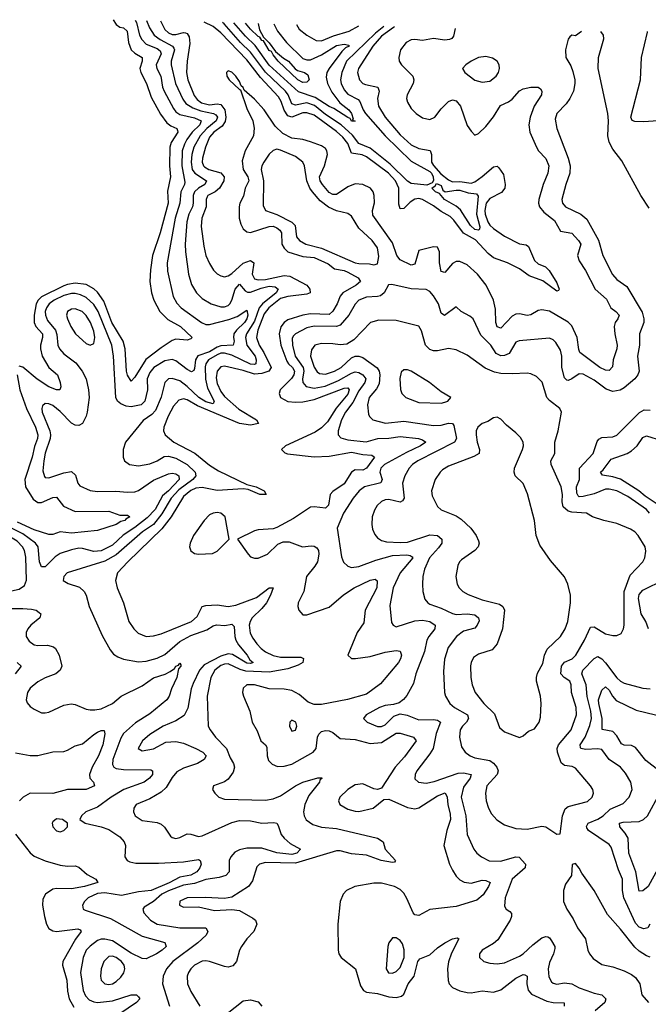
# Model space of a CAD drawing. Header units: inches. Extents: x 1552611 to 1694776, y 811966 to 917215.
# Tile 466 of 549: x 1642473 to 1645839, y 910200 to 915472. Entities that reach past the tile are written whole.
import ezdxf

# ---------------------------------------------------------------- set-up
doc = ezdxf.new("R2010")
doc.units = ezdxf.units.IN
doc.header["$MEASUREMENT"] = 0
doc.layers.add('B6941', color=7, linetype='Continuous')

msp = doc.modelspace()

# ---------------------------------------------------------------- linework, layer by layer
at = {"layer": 'B6941', "color": 5}
for points, elevation in [([(1643090.9, 915469.2), (1643098, 915458), (1643115, 915390), (1643126.5, 915366.5), (1643150, 915341.8), (1643210, 915317.4), (1643225.6, 915305.6), (1643230.8, 915290), (1643204.6, 915230), (1643207.1, 915210), (1643228.8, 915170), (1643238.5, 915110), (1643246.1, 915090), (1643296.4, 914996.4), (1643310, 914979.4), (1643330, 914965.3), (1643410, 914947.3), (1643444.3, 914930), (1643438.4, 914910), (1643397.7, 914870), (1643369.1, 914830), (1643355, 914805), (1643344.2, 914770), (1643340.8, 914690), (1643357.1, 914602.9), (1643355.3, 914590), (1643336.6, 914550), (1643330.7, 914490), (1643305.7, 914410), (1643263.6, 914170), (1643264.9, 914124.9), (1643295, 913990), (1643314.2, 913954.2), (1643337.1, 913930), (1643447.2, 913850), (1643470, 913840.1), (1643490, 913840.7), (1643593.1, 913866.9), (1643637.2, 913882.8), (1643690, 913916), (1643694.2, 913890), (1643690.1, 913870), (1643676.6, 913850), (1643634.5, 913810), (1643620.1, 913790), (1643618.2, 913770), (1643622.3, 913750), (1643617.2, 913730), (1643550, 913726.5), (1643530, 913719.1), (1643490, 913693.9), (1643428, 913672), (1643415.5, 913650), (1643410, 913604.5), (1643405.5, 913594.5), (1643393.5, 913586.5), (1643370, 913599), (1643310, 913645), (1643290, 913653.2), (1643250, 913645.2), (1643191.8, 913610), (1643170, 913583.9), (1643156.1, 913550), (1643158.4, 913490), (1643142.7, 913430), (1643123.9, 913410), (1643070, 913399.9), (1643043.4, 913403.4), (1643014.6, 913414.5), (1642997.5, 913430), (1642988.3, 913448.3), (1642975.5, 913670), (1642966.3, 913730), (1642893.6, 913910), (1642870, 913948), (1642830, 913984), (1642799.1, 913999.1), (1642770, 914006.3), (1642750, 914006.1), (1642710, 913995.9), (1642657.1, 913970), (1642630.6, 913950), (1642616.5, 913930), (1642610.4, 913910), (1642610.8, 913890), (1642622.2, 913862.2), (1642665.6, 913810), (1642672.9, 913787.1), (1642677.8, 913730), (1642685.6, 913710), (1642710, 913682.2), (1642774, 913634), (1642808.5, 913590), (1642829.2, 913550), (1642842, 913490), (1642845.2, 913450), (1642835.5, 913370), (1642828.5, 913350), (1642809.5, 913310.5), (1642790, 913299.1), (1642770, 913300.8), (1642750, 913311), (1642690, 913374.5), (1642650, 913406.5), (1642630, 913414.9), (1642610, 913416.5), (1642595.5, 913404.5), (1642591.1, 913390), (1642594, 913370), (1642634.9, 913270), (1642638.5, 913250), (1642636.7, 913230), (1642610, 913151.1), (1642602.7, 913110), (1642597, 913057), (1642605.4, 913025.4), (1642610, 913020.8), (1642630, 913018.3), (1642710, 913046.1), (1642750, 913052.6), (1642772.7, 913032.7), (1642785.4, 912990), (1642795.6, 912975.6), (1642850.7, 912950.7), (1642890, 912945.1), (1642988.1, 912948.1), (1643050, 912942.3), (1643090, 912944.5), (1643110, 912951.8), (1643190, 913006.9), (1643270, 913040.6), (1643290, 913043.6), (1643310, 913039.8), (1643324.6, 913030), (1643327.3, 913010), (1643270.6, 912950), (1643237.4, 912922.6), (1643198.7, 912850), (1643155.2, 912804.8), (1643090, 912753.2), (1643028.1, 912711.9), (1642970, 912658.8), (1642910, 912628.1), (1642870, 912624.6), (1642810, 912640.6), (1642790, 912641.7), (1642750, 912633.7), (1642690, 912614.1), (1642663.6, 912596.4), (1642610, 912542.5), (1642590, 912542.9), (1642579.9, 912570), (1642573.1, 912650), (1642557.7, 912670), (1642490, 912718.9), (1642429.7, 912749.7)], 740), ([(1642974.2, 915472.1), (1642990, 915446.1), (1643010, 915432.8), (1643030, 915427.7), (1643049.1, 915410), (1643056.3, 915350), (1643071, 915311), (1643090, 915293.6), (1643129.4, 915270), (1643129.6, 915250), (1643116.9, 915210), (1643121.4, 915190), (1643152.1, 915130), (1643178, 915058), (1643226.8, 914966.8), (1643260.6, 914920.6), (1643283.5, 914903.5), (1643314, 914890), (1643318.5, 914878.5), (1643320.1, 914870), (1643285, 914815), (1643277.1, 914790), (1643275.9, 914690), (1643281.2, 914630), (1643265.2, 914554.8), (1643267.9, 914490), (1643225.9, 914330), (1643185, 914210), (1643172.9, 914132.9), (1643170.6, 914070), (1643179.6, 914010), (1643190.9, 913970.9), (1643223.1, 913910), (1643266.1, 913866.1), (1643334, 913830), (1643397.1, 913770), (1643390, 913762.9), (1643370, 913756.9), (1643310, 913761.5), (1643290, 913753.5), (1643230, 913714.7), (1643148.1, 913651.9), (1643090, 913558.4), (1643070, 913537.2), (1643050, 913568), (1643045.1, 913590), (1643038.4, 913710), (1643027.7, 913750), (1642967.4, 913850), (1642924.4, 913964.4), (1642890, 914012.6), (1642870, 914031), (1642830, 914054.6), (1642770, 914061.6), (1642730, 914054.9), (1642710, 914046.9), (1642590, 913988.1), (1642572.2, 913970), (1642562, 913950), (1642550.6, 913890), (1642550.4, 913850), (1642560.1, 913830), (1642595.5, 913790), (1642596.3, 913770), (1642585.2, 913730), (1642584.7, 913710), (1642593.2, 913670), (1642630, 913610.1), (1642675.7, 913570), (1642690.1, 913530), (1642693.1, 913506.9), (1642688.9, 913491.1), (1642670, 913490.7), (1642630, 913505.9), (1642566.8, 913546.8), (1642490, 913612.2), (1642470, 913616.2)], 720), ([(1643153, 915467.6), (1643168.4, 915428.4), (1643194.2, 915390), (1643225.3, 915365.3), (1643291.1, 915331.1), (1643299.1, 915319.1), (1643302.6, 915310), (1643283.9, 915250), (1643284.6, 915230), (1643307.5, 915130), (1643346.1, 915046.1), (1643363.7, 915023.7), (1643400.3, 915000.3), (1643443.4, 914983.4), (1643511.1, 914970), (1643523.4, 914963.4), (1643532.3, 914950), (1643524.8, 914930), (1643474.8, 914890), (1643439.9, 914850), (1643406.6, 914790), (1643394.9, 914750), (1643390.8, 914710), (1643396.7, 914670), (1643410.5, 914650), (1643472.9, 914610), (1643465.5, 914590), (1643430, 914569.6), (1643410.1, 914550), (1643402.7, 914530), (1643402.7, 914490), (1643397.8, 914470), (1643378.6, 914430), (1643368.2, 914390), (1643359.9, 914270), (1643361.9, 914230), (1643377.6, 914110), (1643393.6, 914053.6), (1643419.7, 914010), (1643450, 913978.4), (1643498.7, 913950), (1643550, 913934.6), (1643570, 913935.3), (1643590, 913942), (1643598.5, 913950), (1643609.4, 913970), (1643626.9, 914030), (1643650, 914055.2), (1643680.4, 914020.4), (1643692.9, 914012.9), (1643710, 914013.9), (1643765.7, 914034.3), (1643810, 914044.8), (1643842.1, 914042.1), (1643857.7, 914030), (1643847.1, 914010), (1643773.4, 913950), (1643756.4, 913930), (1643730, 913857.9), (1643688.3, 913790), (1643681.9, 913770), (1643690.1, 913730), (1643734, 913670), (1643740.2, 913650), (1643737.9, 913630), (1643730, 913625.6), (1643710, 913628.1), (1643610, 913676), (1643570, 913687.3), (1643550, 913685.9), (1643530, 913678.1), (1643485.2, 913650), (1643470.1, 913630), (1643466.7, 913613.3), (1643468.1, 913548.1), (1643479.4, 913499.4), (1643515.5, 913430), (1643510, 913415.8), (1643470, 913426.1), (1643431.7, 913450), (1643370, 913508.5), (1643330, 913538.1), (1643290, 913550.9), (1643270, 913549), (1643250.6, 913529.4), (1643230.8, 913450.8), (1643200.5, 913379.5), (1643181.7, 913358.3), (1643134.3, 913325.7), (1643039.6, 913210), (1643027.4, 913170), (1643027.4, 913130), (1643034.4, 913110), (1643060.7, 913090), (1643110, 913083.2), (1643170, 913094.3), (1643210, 913110.1), (1643247, 913133), (1643270, 913135.9), (1643310, 913123.6), (1643370.6, 913090.6), (1643413.2, 913050), (1643416.1, 913030), (1643400.9, 913010), (1643326, 912954), (1643284.4, 912910), (1643234.1, 912825.9), (1643190.7, 912770), (1643130.8, 912730), (1642990, 912606.9), (1642930, 912572.6), (1642726.7, 912510), (1642708.9, 912490), (1642706.7, 912470), (1642732.5, 912452.5), (1642793.3, 912433.3), (1642818.9, 912410), (1642828.9, 912390), (1642844.9, 912330), (1642914.5, 912174.5), (1642957.6, 912097.6), (1642975.3, 912075.3), (1642999.7, 912059.7), (1643028.3, 912048.3), (1643110, 912033.5), (1643150, 912037.5), (1643210, 912052.9), (1643250, 912073.5), (1643330, 912142.7), (1643390, 912175.3), (1643475.6, 912204.4), (1643510, 912226.5), (1643527.5, 912232.5), (1643571.3, 912228.7), (1643610, 912235.5), (1643622.3, 912222.3), (1643624.8, 912170), (1643630.1, 912150), (1643645.1, 912125.1), (1643691.2, 912070), (1643705.3, 912045.3), (1643723.1, 912030), (1643710, 912025), (1643690, 912027.2), (1643613.1, 912073.1), (1643590, 912076.9), (1643550, 912063.4), (1643461.8, 912018.2), (1643436.4, 911990), (1643402.7, 911917.3), (1643392.3, 911890), (1643373.9, 911786.1), (1643353.3, 911746.7), (1643310, 911717.6), (1643242.3, 911690), (1643170, 911645), (1643131.4, 911610), (1643107.4, 911570), (1643130, 911557.8), (1643190, 911568.8), (1643256.2, 911603.8), (1643310, 911606.5), (1643350, 911597.5), (1643415.8, 911570), (1643453.7, 911550), (1643472.6, 911530), (1643460.3, 911510), (1643425.7, 911490), (1643350, 911463.9), (1643315.6, 911444.4), (1643290, 911414.2), (1643258.3, 911361.7), (1643230, 911335.9), (1643170, 911299.4), (1643097.6, 911270), (1643084.4, 911250), (1643082.8, 911230), (1643091.7, 911210), (1643130, 911183.8), (1643210, 911172.9), (1643230, 911164.2), (1643248.3, 911148.3), (1643280.9, 911100.9), (1643290, 911092.9), (1643310, 911087.2), (1643330, 911092.3), (1643370, 911112.6), (1643390, 911111.4), (1643430, 911098.9), (1643450, 911102.1), (1643610, 911173.4), (1643650, 911185), (1643710, 911182.6), (1643770, 911170.8), (1643833.6, 911173.6), (1643850, 911170.3), (1643858.2, 911158.2), (1643873.6, 911110), (1643889.5, 911089.4), (1643921, 911061), (1643977.1, 911030), (1643957.2, 911010), (1643930, 911001.7), (1643850, 911010.9), (1643770, 911036.7), (1643690, 911035.5), (1643650, 911027.6), (1643625.2, 911014.8), (1643603.7, 910990), (1643595.1, 910970), (1643595.3, 910910), (1643577.3, 910890), (1643541.4, 910878.6), (1643470, 910868.8), (1643410, 910847.3), (1643350, 910837.5), (1643270, 910808.4), (1643234.1, 910790), (1643190, 910750.3), (1643140.5, 910719.5), (1643132.8, 910710), (1643138.3, 910690), (1643173.8, 910650), (1643208.7, 910630), (1643330, 910609.7), (1643470, 910610.1), (1643481.3, 910590), (1643471.1, 910570), (1643428, 910530), (1643294.2, 910430), (1643258.9, 910390), (1643241.8, 910350), (1643237.5, 910310), (1643275, 910190)], 760), ([(1643228, 915465.6), (1643250, 915419.2), (1643270, 915401.3), (1643290, 915393.1), (1643310, 915393), (1643350, 915403.7), (1643361.3, 915401.3), (1643370, 915398.2), (1643380.6, 915380.6), (1643385.2, 915345.2), (1643370.1, 915250.1), (1643367.2, 915190), (1643373.9, 915150), (1643407, 915067), (1643424.5, 915044.5), (1643447.7, 915027.7), (1643490, 915017.1), (1643530, 915022.4), (1643550, 915018.2), (1643571.8, 914990), (1643577.1, 914950), (1643573.3, 914926.7), (1643557.4, 914902.6), (1643513.3, 914870), (1643490, 914843.1), (1643467.6, 914790), (1643451.5, 914730), (1643450.5, 914710), (1643456.9, 914690), (1643463.5, 914683.5), (1643486.2, 914670), (1643550, 914652.6), (1643567.8, 914630), (1643565.8, 914610), (1643542.8, 914570), (1643519.3, 914550), (1643480.8, 914530), (1643476.7, 914523.3), (1643471.5, 914510), (1643471.3, 914470), (1643448.1, 914410), (1643445.5, 914365.5), (1643458.8, 914258.8), (1643470.1, 914210), (1643490, 914166.3), (1643511.7, 914131.7), (1643530, 914112.2), (1643550, 914100.2), (1643570, 914095.9), (1643590, 914100.6), (1643610, 914113.9), (1643670, 914168.5), (1643710, 914183.5), (1643726.4, 914170), (1643718.8, 914110), (1643730, 914084.6), (1643750, 914079.6), (1643790, 914080.8), (1643890, 914102.3), (1643919.6, 914099.6), (1644010.8, 914050.8), (1644026.1, 914030), (1644028.3, 914010), (1644010, 914001.8), (1643910, 913990.7), (1643870, 913979.2), (1643806.8, 913930), (1643782.9, 913897.1), (1643748, 913810), (1643740.8, 913770), (1643755.1, 913730), (1643780.9, 913690), (1643820.1, 913610), (1643807.8, 913590), (1643770, 913577.7), (1643730, 913574.2), (1643670, 913594.1), (1643570, 913616.1), (1643550, 913614.1), (1643530.6, 913589.4), (1643525.8, 913554.2), (1643530, 913524), (1643550, 913482), (1643570, 913454.6), (1643646.1, 913386.1), (1643741.1, 913330), (1643752.9, 913310), (1643710, 913301.2), (1643650, 913309.2), (1643424.8, 913404.8), (1643370, 913436.8), (1643350, 913442.3), (1643325.2, 913434.8), (1643297.6, 913402.4), (1643268.5, 913350), (1643245.4, 913290), (1643243.5, 913270), (1643252, 913250), (1643299.4, 913210), (1643410.6, 913150.6), (1643490, 913086.8), (1643537, 913057), (1643690, 912982.8), (1643739.5, 912970), (1643783.1, 912950), (1643793.4, 912930), (1643759.3, 912930), (1643697.3, 912957.3), (1643670, 912960.4), (1643530, 912951.9), (1643450, 912967.5), (1643416.7, 912963.3), (1643390, 912951.7), (1643350, 912919.2), (1643283.8, 912810), (1643234.4, 912745.6), (1643051.9, 912570), (1642997.1, 912510), (1642986.4, 912470), (1642995.3, 912430), (1643028.6, 912350), (1643058.5, 912250), (1643085.4, 912210), (1643107.2, 912187.2), (1643150.1, 912170.1), (1643190, 912172.6), (1643230, 912183.1), (1643394, 912250), (1643424, 912276), (1643450, 912330.9), (1643470, 912335.9), (1643530, 912338.7), (1643590, 912329.6), (1643630, 912337.7), (1643741, 912379), (1643810, 912430.7), (1643830, 912430.3), (1643816.1, 912390), (1643794.3, 912350), (1643770, 912319.7), (1643718.6, 912270), (1643707.3, 912250), (1643702.1, 912230), (1643707.8, 912187.8), (1643721, 912161), (1643743.8, 912130), (1643765.8, 912105.8), (1643790, 912087.6), (1643830, 912067.9), (1643870, 912058), (1643979.5, 912059.5), (1643992.5, 912052.5), (1643989.2, 912030), (1643964.8, 912015.2), (1643910, 911996.8), (1643810, 911979.2), (1643684.3, 911984.3), (1643653.1, 911993.1), (1643590, 912022.9), (1643570, 912021.3), (1643550, 912013.4), (1643519.1, 911990), (1643497.6, 911950), (1643477.4, 911850), (1643483, 911690), (1643492.6, 911670), (1643522.7, 911630), (1643580.1, 911570), (1643599.6, 911519.6), (1643618.7, 911490), (1643623.3, 911470), (1643616.9, 911443.1), (1643590, 911405.6), (1643570, 911391.6), (1643510.8, 911370), (1643504.9, 911350), (1643518, 911330), (1643540.5, 911310), (1643570, 911298.5), (1643790, 911293.4), (1643830, 911300.9), (1643870, 911316.1), (1643949.9, 911370), (1643989.8, 911390), (1644070, 911413), (1644090, 911412.9), (1644092.1, 911410), (1644080.4, 911399.6), (1644078.4, 911390), (1644022.3, 911317.7), (1644000.1, 911270), (1643993.1, 911230), (1643995.9, 911210), (1644007.9, 911187.9), (1644043.6, 911163.6), (1644090, 911147.7), (1644170, 911140.8), (1644390, 911089.2), (1644419.5, 911070), (1644430.2, 911030), (1644486.2, 910970), (1644479.7, 910960.3), (1644470, 910958.8), (1644409.8, 910970), (1644330, 910999), (1644250, 911005.3), (1644190, 911022), (1644170, 911022), (1643950, 910954.9), (1643790, 910960.2), (1643758, 910950), (1643743.3, 910936.7), (1643719.2, 910860.8), (1643697.8, 910830), (1643610, 910774), (1643570, 910767.2), (1643468.2, 910771.8), (1643370, 910769.7), (1643330, 910752.6), (1643328.9, 910730), (1643350, 910719.6), (1643430, 910721.8), (1643517, 910703), (1643610, 910708.2), (1643650, 910702.2), (1643721.8, 910661.8), (1643736.4, 910650), (1643743.7, 910630), (1643726.5, 910590), (1643689.5, 910550.5), (1643660.7, 910510), (1643650.1, 910489.9), (1643634, 910430), (1643614, 910406), (1643590, 910399.4), (1643570, 910401.8), (1643490, 910429.1), (1643470, 910433.2), (1643450, 910431.1), (1643410, 910409), (1643390.2, 910390), (1643378, 910370), (1643370.1, 910349.9), (1643371.4, 910310), (1643390, 910269.1), (1643437.6, 910190)], 780), ([(1644481.2, 915433.5), (1644475.3, 915430), (1644410, 915383.3), (1644364.1, 915330), (1644287.1, 915210), (1644282.3, 915190), (1644293.5, 915150), (1644310, 915130.9), (1644324.3, 915124.3), (1644390.9, 915110), (1644398.3, 915090), (1644389.6, 915049.6), (1644393.8, 915010), (1644429.6, 914950), (1644510, 914855.1), (1644570, 914802.5), (1644610, 914782.1), (1644671.7, 914771.7), (1644677.7, 914750), (1644679, 914710), (1644690, 914692.1), (1644727.6, 914647.6), (1644770, 914615.1), (1644790, 914604.8), (1644830, 914604.9), (1644890, 914597.4), (1644910, 914603.9), (1644950, 914631.7), (1645010, 914684.5), (1645030, 914687.8), (1645039.8, 914679.8), (1645063.6, 914643.6), (1645072.7, 914590), (1645070.8, 914570), (1645053.1, 914546.9), (1644990, 914515), (1644971.7, 914490), (1644964.3, 914450), (1644965.3, 914430), (1644980.8, 914390), (1644991.4, 914371.4), (1645010, 914353.4), (1645070, 914313.2), (1645150, 914272.1), (1645185.8, 914265.8), (1645197.7, 914257.7), (1645230, 914182.5), (1645250, 914164.6), (1645289.5, 914149.5), (1645309.2, 914130), (1645350, 914063.5), (1645361.3, 914030), (1645357.9, 914022.1), (1645350, 914019.1), (1645274, 914074), (1645200.7, 914100.7), (1645150, 914138.1), (1645085.7, 914170), (1645010, 914197.8), (1644981, 914221), (1644913.3, 914293.3), (1644849.7, 914329.7), (1644798.4, 914398.4), (1644778.1, 914418.1), (1644730, 914444.8), (1644690, 914475.6), (1644630, 914508.5), (1644610, 914514), (1644590, 914511), (1644564.9, 914495.1), (1644530, 914460.5), (1644510, 914459.8), (1644504.1, 914484.1), (1644504.1, 914570), (1644485.1, 914610), (1644449, 914650), (1644330, 914737.8), (1644307.9, 914747.9), (1644250, 914756.9), (1644230.5, 914810), (1644203.9, 914843.9), (1644170, 914873.5), (1644050, 914960.4), (1644010, 914973.9), (1643990, 914973), (1643930, 914950.9), (1643910, 914957.4), (1643890, 914987.5), (1643874.1, 915034.1), (1643858.7, 915058.7), (1643762.9, 915162.9), (1643690, 915256.8), (1643550, 915402.4), (1643510, 915435.2), (1643461.8, 915459.7)], 780), ([(1644423, 915435), (1644379.2, 915400.8), (1644223.8, 915250), (1644197.7, 915190), (1644191.8, 915150), (1644195.2, 915130), (1644210, 915096.6), (1644230, 915072.5), (1644284.9, 915044.9), (1644294.7, 915034.7), (1644312.3, 914990), (1644325.4, 914970), (1644430.1, 914850), (1644570, 914714.1), (1644670, 914659.2), (1644679.2, 914650), (1644687.8, 914630), (1644688.6, 914611.4), (1644681.5, 914598.5), (1644653.7, 914586.3), (1644570, 914595.5), (1644550, 914607.7), (1644457.9, 914697.8), (1644350, 914783.7), (1644289.2, 914809.2), (1644254.7, 914854.7), (1644195.6, 914910), (1644110, 914964.9), (1644052.4, 915012.3), (1644010, 915026.8), (1643950, 915014.1), (1643930, 915021.6), (1643910.8, 915070), (1643897.3, 915090), (1643790, 915192), (1643710, 915298.1), (1643655.2, 915350), (1643567.6, 915450), (1643559.2, 915457.2)], 760), ([(1643833.6, 915450.1), (1643854.4, 915410), (1643901.8, 915350), (1643990, 915264.4), (1644010, 915256.6), (1644030, 915257.9), (1644090, 915283.1), (1644170, 915334.7), (1644210, 915341.2), (1644236.3, 915336.3), (1644236.9, 915330), (1644218.6, 915321.4), (1644198.1, 915301.9), (1644130.4, 915210), (1644118, 915190), (1644114.9, 915165.1), (1644121.6, 915130), (1644144.2, 915084.2), (1644186.7, 915026.7), (1644235.8, 914990), (1644250.8, 914969.2), (1644258.5, 914941.5), (1644254, 914934), (1644270, 914929.4), (1644250, 914929.4), (1644243.4, 914943.4), (1644230, 914948), (1644156.1, 914996.1), (1644130, 915006.8), (1644055.5, 915055.5), (1643965.5, 915085.5), (1643809.4, 915229.4), (1643733.7, 915333.7), (1643683.2, 915383.2), (1643620.2, 915455.6)], 740), ([(1644805.7, 915425.2), (1644796.6, 915383.4), (1644787.9, 915372.1), (1644774.3, 915365.7), (1644750, 915363.4), (1644690, 915372.1), (1644630, 915361.1), (1644590, 915365.6), (1644570, 915363.9), (1644542.1, 915350), (1644512.5, 915310), (1644502.7, 915270), (1644505.8, 915250), (1644517.2, 915230), (1644578.6, 915170), (1644584.6, 915150), (1644579.5, 915130), (1644547.8, 915070), (1644545.1, 915050), (1644549.3, 915030), (1644570, 914996.4), (1644597, 914970), (1644630, 914947.5), (1644670, 914937.3), (1644695.5, 914950), (1644730, 914995.5), (1644770, 915034.5), (1644790, 915042.6), (1644810, 915037.6), (1644833.4, 915010), (1644870, 914905.7), (1644890, 914874.9), (1644910, 914854.4), (1644930, 914862.3), (1644970, 914900.9), (1645010, 914952.2), (1645047.1, 915012.9), (1645090, 915031.6), (1645110, 915046.3), (1645150, 915090.7), (1645170, 915101.6), (1645210, 915111.1), (1645250, 915110.1), (1645261.3, 915101.3), (1645269.4, 915090), (1645268.3, 915070), (1645227.7, 915010), (1645206.3, 914950), (1645198.9, 914910), (1645204.1, 914870), (1645240.6, 914790), (1645251, 914770), (1645290, 914729.2), (1645307.6, 914690), (1645301.5, 914650), (1645275.8, 914590), (1645254, 914510), (1645251, 914490), (1645256.3, 914470), (1645280.8, 914440.8), (1645337.5, 914397.5), (1645370, 914339.2), (1645430, 914329.1), (1645466.4, 914290), (1645477.3, 914270), (1645459.6, 914210), (1645470, 914181.3), (1645503.5, 914130), (1645555.4, 914030), (1645615.6, 913975.6), (1645639.5, 913930), (1645665.5, 913910), (1645682.5, 913890), (1645676.8, 913870), (1645661.6, 913850), (1645656.9, 913830), (1645659.9, 913790), (1645672.9, 913730), (1645671.5, 913710), (1645652.1, 913650), (1645647.5, 913612.5), (1645630, 913594.2), (1645610, 913596.4), (1645579.9, 913610), (1645473, 913690), (1645466.9, 913706.9), (1645458.3, 913770), (1645430, 913833.3), (1645410, 913853.4), (1645310, 913910.7), (1645270, 913918.7), (1645250, 913915.4), (1645210, 913892.2), (1645190, 913888.3), (1645150, 913896.7), (1645130, 913896.1), (1645110, 913884.4), (1645050, 913820.3), (1645030, 913827.7), (1645023.1, 913850), (1645021.8, 913921.8), (1645010, 913971.2), (1644970.5, 914050), (1644925, 914110), (1644870, 914159.7), (1644830, 914177.9), (1644810, 914177.6), (1644790, 914166.7), (1644750, 914118.4), (1644730, 914123.1), (1644720.7, 914170), (1644720.9, 914230), (1644710, 914253.6), (1644690, 914255.5), (1644610, 914236.1), (1644590, 914162.5), (1644570, 914157.9), (1644510, 914186), (1644493.5, 914210), (1644470, 914277.9), (1644364.6, 914424.6), (1644363.1, 914450), (1644372.4, 914492.4), (1644371.6, 914530), (1644365.6, 914550), (1644351.3, 914570), (1644310, 914589.9), (1644270, 914593.6), (1644230, 914577.2), (1644170, 914536.9), (1644150, 914537), (1644130, 914547.1), (1644094, 914590), (1644082.5, 914610), (1644079.3, 914630), (1644104.7, 914690), (1644121.1, 914750), (1644118.4, 914770), (1644110, 914782), (1644090, 914796.6), (1644030, 914819), (1643989.9, 914829.9), (1643930, 914838.5), (1643882.9, 914862.9), (1643841.7, 914901.7), (1643783.2, 914990), (1643730, 915046.4), (1643675, 915095), (1643670, 915109.4), (1643658.8, 915118.8), (1643650, 915141.1), (1643630, 915170.5), (1643609.1, 915190.9), (1643590, 915198), (1643580.9, 915190), (1643582.3, 915170), (1643595.5, 915150), (1643650, 915097.6), (1643656.5, 915096.5), (1643690, 914996.5), (1643721, 914930), (1643728.3, 914891.7), (1643725.5, 914850), (1643680.2, 914770), (1643664.4, 914715.6), (1643669.4, 914670), (1643694.9, 914630), (1643699.5, 914610), (1643681, 914570), (1643672.5, 914527.5), (1643652.4, 914490), (1643649, 914470), (1643649, 914409), (1643657, 914377), (1643670, 914351.7), (1643690, 914336), (1643710, 914332), (1643810, 914364.2), (1643830, 914365.7), (1643850, 914358.5), (1643865.9, 914345.9), (1643875.6, 914330), (1643876.4, 914270), (1643888.8, 914248.8), (1643909.5, 914229.5), (1643990, 914204.2), (1644050, 914198.6), (1644124.7, 914164.7), (1644158.2, 914138.2), (1644210, 914128.5), (1644230, 914119.4), (1644285.6, 914090), (1644298, 914070), (1644274.3, 914050), (1644203.3, 914010), (1644188.8, 913991.2), (1644172.5, 913950), (1644150, 913911.7), (1644130, 913894.2), (1644030, 913897.5), (1643989.3, 913890.7), (1643910, 913864.7), (1643889.2, 913850.8), (1643872.4, 913827.6), (1643863.2, 913790), (1643872.4, 913730), (1643904, 913644), (1643912.2, 913630), (1643933.9, 913610), (1643944, 913590), (1643941.2, 913570), (1643929, 913551), (1643867.3, 913490), (1643862.7, 913470), (1643870, 913449.3), (1643910, 913427.8), (1643950, 913424), (1643990, 913426.7), (1644050, 913439.3), (1644210, 913498.3), (1644230, 913500.8), (1644237.9, 913490), (1644230, 913466.4), (1644168.1, 913391.9), (1644120.8, 913319.2), (1644090, 913286.3), (1644055.8, 913264.2), (1643897, 913190), (1643875.8, 913170), (1643892.4, 913152.4), (1643907.3, 913147.3), (1644050, 913131.2), (1644130, 913135.1), (1644250, 913156.3), (1644310, 913143.4), (1644359.6, 913139.6), (1644372.5, 913130), (1644330, 913069.9), (1644310, 913060.6), (1644270, 913061.5), (1644250.9, 913050), (1644210, 912987.6), (1644150, 912946.4), (1644135.7, 912930), (1644126.9, 912873.1), (1644110, 912855.9), (1644050, 912864.6), (1644030, 912861.2), (1643939.6, 912800.5), (1643850, 912753.8), (1643830, 912746.8), (1643750, 912740.8), (1643730, 912735.5), (1643638.8, 912690), (1643696.9, 912610), (1643710, 912596), (1643730, 912588.1), (1643750, 912589.3), (1643800.4, 912610), (1643856.2, 912663.8), (1643883.7, 912676.3), (1643915.7, 912675.7), (1643987.7, 912650), (1644034.7, 912654.7), (1644050, 912653.3), (1644063.7, 912643.7), (1644072.6, 912630), (1644075.1, 912610), (1644068, 912570), (1644054.5, 912545.5), (1644009.5, 912490), (1643994.2, 912410), (1643963.9, 912350), (1643962.4, 912330), (1643968, 912310), (1643990, 912284.9), (1644010, 912285.2), (1644130, 912326.5), (1644206.7, 912393.3), (1644265.2, 912430), (1644350, 912471.3), (1644376.5, 912476.5), (1644387.1, 912467.1), (1644385.3, 912430), (1644323.4, 912310), (1644316.8, 912243.2), (1644280.7, 912190), (1644230.4, 912070), (1644250, 912052.2), (1644271.2, 912051.2), (1644350, 912061.7), (1644430, 912086.1), (1644490, 912094.6), (1644510.1, 912090.2), (1644517.1, 912070), (1644513.1, 912050), (1644501.4, 912030), (1644404.6, 911915.4), (1644330, 911860.1), (1644228, 911832), (1644090, 911805.8), (1644050, 911805.5), (1644018.3, 911818.3), (1643970, 911858.7), (1643930, 911881.1), (1643890, 911887.7), (1643810, 911889.1), (1643730, 911909.9), (1643690, 911909.8), (1643670, 911893.1), (1643666.4, 911870), (1643670.9, 911850), (1643705.6, 911770), (1643718.3, 911710), (1643744.2, 911664.2), (1643763.9, 911610), (1643790.1, 911590.1), (1643796.7, 911576.7), (1643798.5, 911530), (1643805.7, 911505.7), (1643825.4, 911485.4), (1643853.4, 911473.4), (1643890, 911475), (1643930, 911486.7), (1644044.1, 911550), (1644061.1, 911570), (1644068.4, 911630), (1644074.4, 911645.6), (1644090, 911660.3), (1644110, 911665.4), (1644130, 911664.1), (1644150, 911654.7), (1644190, 911623.4), (1644270, 911617.3), (1644350, 911596.3), (1644410, 911601.8), (1644490, 911651), (1644510, 911652.5), (1644582.3, 911630), (1644595.9, 911610), (1644534.4, 911525.6), (1644483.4, 911470), (1644410, 911357.7), (1644390, 911351), (1644370, 911353.8), (1644310, 911380.6), (1644270, 911375.7), (1644230, 911350.9), (1644187.5, 911310), (1644179.8, 911290), (1644187.8, 911270), (1644230, 911244.2), (1644270, 911233.6), (1644290, 911233.2), (1644365.6, 911250), (1644422.9, 911297.1), (1644450, 911298.8), (1644550, 911253.9), (1644590, 911247.3), (1644610, 911251.3), (1644710, 911315.7), (1644751.5, 911331.5), (1644762.7, 911310), (1644765.2, 911270), (1644778.3, 911218.3), (1644779.7, 911190), (1644760.9, 911130), (1644744.8, 911050), (1644775.1, 910950), (1644790, 910917.6), (1644810, 910886.7), (1644830, 910867.2), (1644853.4, 910853.4), (1644890, 910848.2), (1644950, 910864), (1644970, 910862.6), (1644992.4, 910852.4), (1644983.3, 910830), (1644954.6, 910785.4), (1644921.5, 910758.5), (1644810, 910722.9), (1644670, 910707.2), (1644610, 910674.7), (1644590, 910678.5), (1644581, 910690), (1644547.1, 910767.1), (1644530, 910795.6), (1644510, 910814), (1644479.7, 910830), (1644410, 910848.7), (1644370, 910849.3), (1644268.8, 910831.2), (1644223.8, 910810), (1644204.9, 910790), (1644190.2, 910749.8), (1644177.6, 910630), (1644178, 910490), (1644182.6, 910470), (1644195.3, 910450), (1644270.7, 910390.7), (1644298.6, 910298.6), (1644314.8, 910274.8), (1644330, 910265.9), (1644390, 910258.6), (1644450, 910239.4), (1644490, 910236.1), (1644517, 910243), (1644530, 910255), (1644553.3, 910310), (1644585.6, 910350), (1644606.1, 910430), (1644615.7, 910444.3), (1644670, 910465.3), (1644710, 910502.5), (1644750, 910529.6), (1644790, 910550.6), (1644815.6, 910555.6), (1644824.9, 910550), (1644785.9, 910474.1), (1644770, 910428.2), (1644763.3, 910390), (1644767.1, 910327.1), (1644773, 910310), (1644790, 910289.4), (1644830, 910272.4), (1644870, 910262.6), (1644890, 910261.6), (1644950, 910271.8), (1645010, 910264.2), (1645050, 910277.2), (1645130, 910339.1), (1645170, 910358.8), (1645178, 910358), (1645190.1, 910350.1), (1645189.5, 910310.5), (1645195.4, 910275.4), (1645213.6, 910253.6), (1645296.3, 910216.3), (1645330, 910210.4), (1645388.5, 910208.5), (1645388.1, 910190)], 820), ([(1643749.8, 915452.3), (1643758.3, 915418.3), (1643778.6, 915378.6), (1643810, 915347.9), (1643842.3, 915302.3), (1643885.5, 915265.5), (1643912.4, 915250), (1643948.4, 915208.4), (1643960.5, 915200.5), (1643998, 915190), (1644016.8, 915176.8), (1644023.5, 915150), (1644010, 915137.1), (1643990, 915136.7), (1643961.8, 915150), (1643858.1, 915250), (1643830, 915283.4), (1643821.4, 915301.4), (1643810, 915307.2), (1643778.2, 915358.2), (1643770, 915361), (1643758.5, 915378.5), (1643750, 915381.6), (1643710, 915421.9), (1643682.9, 915454)], 720), ([(1645481.9, 915408.7), (1645450, 915385.2), (1645430, 915389), (1645418.8, 915381.2), (1645410, 915368.7), (1645395.5, 915310), (1645398.4, 915270), (1645424.2, 915224.2), (1645434.9, 915194.9), (1645446.3, 915150), (1645446.5, 915130), (1645439, 915090), (1645418.4, 915050), (1645399, 915021), (1645349.7, 914970.3), (1645341.1, 914938.9), (1645349.5, 914890), (1645411.1, 914730), (1645420.1, 914690), (1645419.3, 914650), (1645397.2, 914590), (1645376.8, 914510), (1645380.5, 914490), (1645396.5, 914470), (1645478.9, 914430), (1645510, 914403.6), (1645572.1, 914292.1), (1645595, 914210), (1645647.7, 914107.7), (1645670, 914081.5), (1645723.7, 914043.7), (1645806.6, 913906.6), (1645816.3, 913870), (1645814.8, 913850), (1645792, 913790), (1645791.6, 913730), (1645781.2, 913670), (1645790.8, 913590), (1645783.1, 913570), (1645767.2, 913550), (1645710, 913500.5), (1645689.3, 913489.3), (1645650, 913481.9), (1645613.7, 913493.7), (1645550, 913541.5), (1645490, 913574.1), (1645470, 913576.7), (1645430, 913548.7), (1645410, 913540.2), (1645402.6, 913542.6), (1645390, 913555.1), (1645377, 913610), (1645376.4, 913670), (1645370, 913702.4), (1645343.7, 913743.7), (1645330, 913757.4), (1645310, 913766), (1645147.5, 913752.5), (1645130, 913744.8), (1645094.4, 913685.6), (1645070, 913673.6), (1645050, 913671.4), (1645025.4, 913685.4), (1644995.7, 913730), (1644942.6, 913782.6), (1644902, 913870), (1644884.4, 913884.4), (1644836.9, 913910), (1644810, 913935.1), (1644748.3, 913888.3), (1644730, 913900.7), (1644716.3, 913950), (1644690, 913993.6), (1644670, 914015.9), (1644650, 914027.1), (1644570, 914030.6), (1644465.3, 914054.7), (1644447.5, 914052.5), (1644425.4, 914010), (1644405.7, 913994.3), (1644390, 913989.3), (1644330, 913986.4), (1644290, 913969.9), (1644270, 913948.9), (1644235.1, 913890), (1644190, 913835.7), (1644170.1, 913829.9), (1644050, 913830.3), (1644010, 913822.1), (1643950.2, 913790), (1643940.3, 913779.7), (1643932.9, 913767.1), (1643933.8, 913730), (1643948.2, 913670), (1643991.1, 913610), (1643994, 913590), (1643987.8, 913550), (1643989.6, 913530), (1644007.7, 913507.7), (1644050, 913499.6), (1644109.4, 913509.4), (1644180.4, 913539.6), (1644250, 913579.8), (1644270, 913586.1), (1644290, 913583), (1644311.2, 913571.3), (1644326.8, 913550), (1644321.1, 913530), (1644290, 913484.6), (1644257.1, 913422.9), (1644217.5, 913370), (1644196.1, 913330), (1644178, 913270), (1644179, 913250), (1644193.3, 913233.4), (1644230, 913222.4), (1644328.2, 913211.8), (1644390.2, 913229.8), (1644450, 913231.4), (1644510, 913241.1), (1644609.1, 913229.1), (1644630, 913223.2), (1644647.9, 913210), (1644620.2, 913190), (1644544.9, 913155.1), (1644425.9, 913090), (1644406.6, 913070), (1644402.3, 913050), (1644413.9, 913010), (1644407.9, 912992.1), (1644320.3, 912970), (1644291, 912949), (1644258.9, 912910), (1644208, 912830), (1644172.6, 912750), (1644196.4, 912596.4), (1644207.9, 912567.9), (1644230, 912545.3), (1644250, 912539.2), (1644290, 912543.7), (1644381, 912579), (1644470, 912602.8), (1644546.6, 912606.6), (1644564, 912604), (1644575.6, 912595.6), (1644577.7, 912590), (1644509.8, 912510.2), (1644473.8, 912430), (1644455.6, 912335.6), (1644465.1, 912245.1), (1644472.7, 912230), (1644490, 912220.8), (1644590, 912254.2), (1644630, 912257.2), (1644669.6, 912249.6), (1644698.2, 912230), (1644697.1, 912210), (1644663.9, 912170), (1644654, 912150), (1644640.4, 912090), (1644594, 911970), (1644582.7, 911917.3), (1644546.4, 911853.6), (1644528, 911832), (1644505.3, 911814.7), (1644475.4, 911804.6), (1644430, 911800.7), (1644399.5, 911790), (1644328.2, 911750), (1644314.9, 911730), (1644334.4, 911710), (1644390, 911687.1), (1644410, 911687.2), (1644430, 911696.6), (1644477, 911743), (1644510, 911755.3), (1644547.9, 911747.9), (1644610, 911723.5), (1644690, 911724.4), (1644710, 911720.9), (1644726, 911710), (1644702.7, 911650), (1644687.5, 911570), (1644670, 911540.4), (1644600.3, 911450), (1644590.3, 911430), (1644590, 911408), (1644609.4, 911389.4), (1644650, 911383.8), (1644692.2, 911392.2), (1644821.9, 911438.1), (1644850, 911439.9), (1644890.2, 911430), (1644886, 911410), (1644850, 911362), (1644836.9, 911310), (1644862.3, 911210), (1644870.1, 911110.1), (1644905.3, 911030), (1644921.3, 911010), (1644946.4, 910990), (1644987.9, 910967.9), (1645047.1, 910967.1), (1645130, 910989.5), (1645148.1, 910988.1), (1645182.4, 910950), (1645180.7, 910930), (1645109.6, 910870), (1645072.2, 910770), (1645070, 910724.7), (1645078.8, 910710), (1645097.7, 910697.7), (1645106, 910686), (1645106.7, 910670), (1645099.6, 910650), (1645034.5, 910545.5), (1645010, 910525.1), (1644949.4, 910490.6), (1644934.9, 910470), (1644935.3, 910450), (1644959.1, 910430), (1644990, 910421.1), (1645030, 910416.3), (1645070, 910422.5), (1645150, 910457), (1645170, 910470.2), (1645220.8, 910519.2), (1645270, 910555.2), (1645290, 910563.8), (1645300.6, 910560.6), (1645310, 910556.5), (1645320.5, 910540.5), (1645338.2, 910510), (1645339.1, 910499.1), (1645332.3, 910470), (1645310, 910423.6), (1645303.9, 910390), (1645307.3, 910347.3), (1645321, 910321), (1645330, 910312.4), (1645350, 910307.9), (1645390, 910314.3), (1645430, 910310.2), (1645470, 910288.3), (1645510, 910273.2), (1645550, 910259.2), (1645591.4, 910251.4), (1645612.4, 910230), (1645606.9, 910210), (1645554.4, 910165.6)], 840), ([(1643955.7, 915447), (1643970, 915422.2), (1644010, 915388.4), (1644061.4, 915361.4), (1644090, 915358.5), (1644153.6, 915386.4), (1644238.1, 915410), (1644288.6, 915438.5)], 760), ([(1645843.3, 914463.3), (1645799.1, 914530), (1645696.8, 914716.8), (1645650, 914778.7), (1645630, 914815.6), (1645622.5, 914850), (1645625.6, 914930), (1645622.3, 914970), (1645571.6, 915211.6), (1645572.5, 915270), (1645601.7, 915370), (1645598.9, 915390), (1645585.2, 915408.7)], 840), ([(1645890, 914929.7), (1645815.3, 914924.7), (1645767.1, 914927.1), (1645752.3, 914932.3), (1645745, 914950), (1645797.1, 915150), (1645802.6, 915270), (1645835.3, 915404.7), (1645835.8, 915408.6)], 820), ([(1642459.4, 913570), (1642474.9, 913490), (1642509.8, 913390), (1642558.3, 913290), (1642570.1, 913250), (1642568.8, 913230), (1642552.6, 913187.4), (1642540.2, 913130), (1642501.2, 913010), (1642503.7, 912970), (1642545.3, 912905.3), (1642570, 912887.6), (1642590, 912887.4), (1642650, 912913.3), (1642670, 912915.2), (1642708, 912868), (1642770, 912839.1), (1642950, 912841.2), (1643010, 912819.6), (1643050, 912818.7), (1643063, 912810), (1643041.8, 912798.2), (1643035.8, 912790), (1643015.6, 912784.4), (1642990.3, 912770), (1642890, 912736.8), (1642750, 912722.8), (1642690, 912730.4), (1642650, 912716.1), (1642630, 912716.3), (1642550, 912740.8), (1642462, 912782)], 720), ([(1645846.4, 912830), (1645829.3, 912850), (1645730, 912918.3), (1645670, 912949.4), (1645630, 912958.8), (1645610, 912958.3), (1645550, 912933.5), (1645490, 912918.3), (1645470, 912917.5), (1645463, 912923), (1645456.2, 912936.2), (1645454.5, 912970), (1645470.8, 913010), (1645470.5, 913070), (1645543.7, 913150), (1645565.8, 913214.2), (1645574.5, 913225.5), (1645590, 913234.7), (1645650, 913239.3), (1645670, 913247.5), (1645791.9, 913368.1), (1645817.3, 913382.7), (1645850, 913380.5)], 840), ([(1645898.4, 912870), (1645821.7, 912921.7), (1645789.2, 912950), (1645690, 913012.7), (1645650, 913024.7), (1645593.5, 913033.5), (1645582.8, 913050), (1645597.4, 913062.6), (1645641, 913119), (1645725.6, 913150), (1645750, 913163.6), (1645779.3, 913190), (1645810, 913235), (1645830, 913243.2), (1645910, 913219.5)], 820), ([(1645840.4, 912210), (1645826.2, 912250), (1645800.6, 912290), (1645786.3, 912373.7), (1645790, 912393.9), (1645810, 912416.8), (1645925.3, 912474.7)], 840), ([(1642430, 912318.7), (1642490, 912320.1), (1642535.9, 912315.9), (1642561.6, 912310), (1642578, 912298), (1642585.7, 912290), (1642580.3, 912270), (1642533.6, 912230), (1642517.1, 912210), (1642508.3, 912190), (1642508.1, 912170), (1642524.2, 912144.1), (1642550, 912124.1), (1642570, 912120.6), (1642622.9, 912122.9), (1642654.4, 912114.4), (1642665.3, 912105.3), (1642684.9, 912070), (1642698.5, 912010), (1642690.1, 911989.9), (1642666.7, 911970), (1642610, 911948.3), (1642570, 911926.2), (1642530, 911892.8), (1642515, 911870), (1642508.1, 911830), (1642513.8, 911813.8), (1642530, 911794.2), (1642550, 911779.7), (1642590, 911761.5), (1642610, 911760.9), (1642630, 911764.9), (1642710, 911801.3), (1642748.8, 911808.8), (1642770, 911805.3), (1642830, 911780.3), (1642850, 911776.5), (1642876.2, 911776.2), (1642910, 911783), (1642969.9, 911810.1), (1643017, 911850), (1643130, 911905.8), (1643190, 911948.9), (1643251.8, 911968.2), (1643278.5, 911981.5), (1643301.4, 911998.6), (1643310, 912011.3), (1643323.7, 912016.3), (1643330, 912027.3), (1643336.9, 912016.9), (1643336.9, 912010), (1643323.6, 911996.4), (1643314.4, 911950), (1643286.4, 911890), (1643273.5, 911850), (1643261.2, 911830), (1643170, 911755.4), (1643093.4, 911706.6), (1643029.8, 911650.2), (1643014.8, 911625.2), (1642971.5, 911510), (1642970, 911484.4), (1642977.6, 911470), (1642990, 911462.8), (1643030, 911456.7), (1643175.1, 911455.1), (1643184.9, 911450), (1643184.5, 911430), (1643167.9, 911410), (1643139, 911390), (1643030.1, 911350), (1642963.5, 911310), (1642890, 911256.1), (1642827.7, 911230), (1642804, 911210), (1642796, 911190), (1642824.7, 911170), (1642910, 911150.3), (1642950, 911135.5), (1643010, 911097.6), (1643032.6, 911070), (1643040.3, 911050), (1643036, 910990), (1643048.8, 910970), (1643063.1, 910963.1), (1643095.9, 910955.9), (1643216.2, 910956.2), (1643350, 910963.2), (1643430, 910975.8), (1643439.1, 910970), (1643444.9, 910950), (1643437.7, 910930), (1643421, 910910), (1643390, 910891.9), (1643330, 910880.5), (1643273.5, 910850), (1643176.5, 910810), (1643110, 910802.4), (1643017.6, 910782.4), (1642930, 910796.6), (1642890, 910793.3), (1642839.3, 910770), (1642820.4, 910750), (1642810.1, 910730), (1642813.8, 910710), (1642823.9, 910703.9), (1642959.2, 910659.2), (1643130, 910564.6), (1643250.5, 910530.5), (1643257.2, 910510), (1643236.9, 910490), (1643205.8, 910470), (1643150, 910443.6), (1643130, 910445.8), (1643070, 910474.3), (1642970, 910539.6), (1642930, 910548.8), (1642910, 910548.1), (1642890, 910541.2), (1642850, 910511.7), (1642830.1, 910490), (1642813.2, 910450), (1642798.7, 910370), (1642813.5, 910273.5), (1642825.4, 910245.4), (1642844.7, 910224.7), (1642870, 910213.2), (1642890, 910210.5), (1642970, 910218.6), (1643070, 910251.2), (1643098, 910250), (1643110, 910240.4), (1643116.9, 910230), (1643099, 910210), (1642970, 910121.5)], 740), ([(1642460.5, 912030), (1642481.3, 912010), (1642448.7, 911970)], 720), ([(1645848, 910630), (1645837.3, 910610), (1645815.6, 910604.4), (1645790, 910612.4), (1645770, 910635), (1645709.1, 910770), (1645701.1, 910810), (1645701.4, 910870), (1645680.4, 910920.4), (1645641, 911041), (1645630, 911055.8), (1645518.7, 911130), (1645510, 911144.7), (1645508.2, 911151.8), (1645517.1, 911170), (1645570, 911191.4), (1645598.5, 911210), (1645636, 911244), (1645704.8, 911275.2), (1645736.2, 911310), (1645752.3, 911350), (1645745.5, 911390), (1645718, 911438), (1645690.5, 911470.5), (1645630.4, 911510.4), (1645590, 911563.9), (1645567.9, 911567.9), (1645504.5, 911564.5), (1645478.5, 911570), (1645475.9, 911575.9), (1645474.9, 911590), (1645501.1, 911630), (1645526.9, 911693.1), (1645534.9, 911730), (1645531.8, 911770), (1645512, 911848), (1645507.5, 911910), (1645483.9, 911970), (1645488.6, 911990), (1645550, 912052.4), (1645570, 912061.5), (1645590, 912050.1), (1645610, 912027.8), (1645670, 911949), (1645690, 911930.1), (1645710, 911919.8), (1645810, 911892.1), (1645850, 911888.4)], 840), ([(1645897.3, 911450), (1645825.4, 911505.4), (1645770, 911574.9), (1645750, 911586.5), (1645710, 911588.4), (1645695.5, 911595.5), (1645670, 911638.1), (1645650, 911660.1), (1645592.3, 911672.3), (1645592.3, 911730), (1645573.7, 911810), (1645573.5, 911830), (1645590, 911882.3), (1645610, 911899.7), (1645630, 911882.6), (1645647.3, 911850), (1645667.2, 911827.2), (1645774.2, 911774.1), (1645930, 911737)], 820), ([(1642450, 911546.9), (1642530, 911531.5), (1642570, 911532.7), (1642650, 911551.8), (1642710, 911554.4), (1642730, 911560.3), (1642770, 911583.6), (1642810, 911595.6), (1642870, 911645.2), (1642890, 911656.3), (1642910, 911665.7), (1642926.4, 911666.4), (1642928.6, 911648.6), (1642918.6, 911590), (1642894.8, 911530), (1642861.6, 911470), (1642847.2, 911430), (1642849.3, 911410), (1642868.9, 911390), (1642873.6, 911370), (1642830, 911349.5), (1642730, 911349.5), (1642650, 911329.5), (1642530, 911329.9), (1642491.1, 911310), (1642471.9, 911290)], 720), ([(1645890, 910924.8), (1645838, 910830), (1645810, 910807.9), (1645790, 910806), (1645773.3, 910910), (1645735.6, 911010), (1645731.4, 911090), (1645716, 911116), (1645686.9, 911150), (1645684.4, 911170), (1645705.1, 911174.9), (1645790, 911179.3), (1645814, 911190), (1645835.4, 911210), (1645901.7, 911330)], 820), ([(1642450, 911111.3), (1642530, 911011.2), (1642550, 910993.5), (1642608.9, 910968.9), (1642690, 910944.3), (1642730, 910938.8), (1642770, 910941.1), (1642790, 910934), (1642835.4, 910895.4), (1642880.5, 910870), (1642891.8, 910851.8), (1642820.7, 910830), (1642750, 910818.8), (1642670, 910820.9), (1642650, 910816.7), (1642612.1, 910790), (1642597.5, 910762.5), (1642595.3, 910730), (1642605.5, 910670), (1642617.1, 910630), (1642630, 910606.2), (1642650, 910592.9), (1642670, 910590.1), (1642784.2, 910604.2), (1642798, 910598), (1642802.6, 910590), (1642771.7, 910548.3), (1642704.4, 910430), (1642702.9, 910410), (1642726.2, 910330), (1642729.3, 910270), (1642737.5, 910230), (1642763.8, 910183.8)], 720), ([(1645850, 910452.2), (1645830, 910459.8), (1645790, 910485), (1645766.5, 910506.5), (1645690, 910603.1), (1645620.7, 910680.7), (1645550, 910809.5), (1645482.8, 910902.8), (1645470, 910929), (1645450, 910953.2), (1645431.6, 910948.4), (1645428.2, 910890), (1645396, 910844), (1645384.6, 910810), (1645384.6, 910750), (1645402.6, 910710), (1645437, 910657), (1645460.3, 910610), (1645503.2, 910550), (1645515.3, 910490), (1645524, 910470), (1645544.6, 910444.6), (1645590, 910413.8), (1645650, 910399.8), (1645710, 910379.2), (1645750, 910359.5), (1645770, 910343.3), (1645793.9, 910310), (1645803.9, 910250), (1645840.2, 910210)], 860), ([(1643550, 910123.2), (1643670, 910219), (1643710, 910224.1), (1643750, 910212.7), (1643770, 910190.2)], 780)]:
    msp.add_lwpolyline(points, dxfattribs=dict(at, elevation=elevation))
for points, elevation in [([(1644970, 915274.8), (1644930, 915269), (1644890.3, 915250), (1644863, 915230), (1644844.9, 915210), (1644857.1, 915190), (1644910, 915147.9), (1644950, 915136.9), (1644990, 915143.1), (1645024.7, 915170), (1645036.9, 915190), (1645042.4, 915210), (1645041.6, 915230), (1645029.8, 915249.8), (1645005.7, 915265.7)], 840), ([(1643850, 914778), (1643830, 914771.8), (1643810, 914751.9), (1643780.8, 914710), (1643769.5, 914690), (1643765.6, 914670), (1643778.2, 914610), (1643776.7, 914476.7), (1643790.1, 914450.1), (1643850, 914428.9), (1643930, 914388), (1643948, 914370), (1643955.1, 914310), (1643971.8, 914290), (1644006, 914270), (1644089.5, 914249.5), (1644270, 914170.1), (1644290, 914165.8), (1644345.6, 914165.6), (1644370, 914159.6), (1644390, 914164.9), (1644396.1, 914203.9), (1644388.7, 914250), (1644361.5, 914290), (1644290, 914356.2), (1644250, 914420.9), (1644230, 914435), (1644170, 914448.5), (1644127.5, 914467.5), (1644082.3, 914502.3), (1644040.6, 914550), (1644027.5, 914570), (1644011.6, 914610), (1643998.5, 914690), (1643988.9, 914710), (1643950, 914739), (1643870, 914772.8)], 840), ([(1644750.8, 914550.8), (1644810, 914559.9), (1644830, 914558.9), (1644875, 914545), (1644919.9, 914539.9), (1644927.5, 914527.5), (1644919.2, 914430), (1644936.4, 914363.6), (1644935.1, 914350), (1644930, 914345), (1644910, 914348.7), (1644887.3, 914370), (1644834, 914454), (1644810, 914473.6), (1644748.5, 914510), (1644721.8, 914541.8), (1644699.5, 914550), (1644679.5, 914570), (1644697.8, 914582.2), (1644704.6, 914595.4), (1644730, 914584.4), (1644739.3, 914559.3)], 760), ([(1642770, 913923.4), (1642750, 913921.6), (1642729.6, 913910.4), (1642724.2, 913890), (1642730.2, 913870), (1642747.2, 913830), (1642771.6, 913790), (1642830, 913738.2), (1642850, 913730.2), (1642870, 913738.7), (1642876.4, 913770), (1642870, 913804.2), (1642853.3, 913850), (1642830, 913888.2), (1642807.4, 913910)], 760), ([(1644397.2, 913862.8), (1644352.2, 913850), (1644262.6, 913757.4), (1644225.8, 913734.2), (1644190, 913730.6), (1644150, 913737.4), (1644090, 913737.8), (1644053.7, 913730), (1644035, 913705), (1644030.7, 913670), (1644050, 913612.2), (1644066, 913586), (1644078, 913578), (1644110, 913574.6), (1644159.8, 913590), (1644195.2, 913610), (1644250, 913661.2), (1644270, 913669.6), (1644290, 913669.6), (1644310, 913662.6), (1644387.7, 913607.7), (1644397.6, 913590), (1644400.9, 913570), (1644398.1, 913521.9), (1644384.8, 913495.2), (1644345.1, 913450), (1644336.2, 913410), (1644340.6, 913360.6), (1644346.6, 913346.6), (1644364.9, 913330), (1644431.3, 913311.3), (1644530, 913322.2), (1644690, 913299.9), (1644730, 913300.9), (1644770, 913311), (1644790, 913310.1), (1644798.8, 913298.8), (1644812.9, 913230), (1644801, 913210), (1644604.5, 913110), (1644576.1, 913090), (1644558.5, 913070), (1644534.8, 913030), (1644522.5, 912990), (1644532.4, 912910), (1644523.3, 912896.7), (1644510, 912889.4), (1644450, 912903.4), (1644430, 912902.1), (1644410, 912892.8), (1644387.8, 912870), (1644373.3, 912846.6), (1644360.9, 912810), (1644358.7, 912770), (1644363.3, 912743.3), (1644375.2, 912715.2), (1644390, 912698.2), (1644410, 912684.3), (1644436.8, 912676.8), (1644510, 912672), (1644550, 912674.9), (1644670, 912713.8), (1644709.7, 912709.7), (1644733.8, 912690), (1644733.1, 912670), (1644716.1, 912643.9), (1644668.2, 912590), (1644641.7, 912530), (1644632.8, 912490), (1644630.1, 912450), (1644631.8, 912410), (1644642.6, 912370), (1644658, 912350), (1644670, 912342.3), (1644730, 912321.5), (1644790, 912293.1), (1644810, 912287.7), (1644870, 912291.6), (1644910, 912286), (1644930.1, 912270), (1644932.9, 912252.9), (1644923.6, 912230), (1644910, 912213.8), (1644850, 912198.3), (1644811.7, 912170), (1644767.5, 912110), (1644748.7, 912048.7), (1644742.9, 911982.9), (1644748.6, 911870), (1644753.5, 911850), (1644776.2, 911810), (1644801.8, 911790), (1644870.9, 911750), (1644877, 911730), (1644866.6, 911710), (1644844.4, 911690), (1644832.7, 911670), (1644827.8, 911630), (1644838.5, 911578.5), (1644858.3, 911550), (1644886, 911530), (1644910, 911520.5), (1644990, 911504.7), (1645011.3, 911491.3), (1645027.8, 911470), (1645034.7, 911450), (1645029.5, 911430), (1644975, 911370), (1644968.4, 911330), (1644971.7, 911290), (1644983, 911250), (1645000, 911220), (1645027.9, 911187.9), (1645070, 911160.7), (1645130, 911142), (1645190, 911137.6), (1645270, 911154.4), (1645290, 911150.4), (1645350, 911111.3), (1645367.3, 911112.7), (1645379.7, 911210), (1645393.5, 911246.5), (1645410, 911259.5), (1645513.4, 911286.6), (1645538, 911310), (1645546.2, 911330), (1645542.7, 911350), (1645530, 911369.6), (1645450, 911465.1), (1645432.5, 911472.5), (1645390, 911478.6), (1645373, 911493), (1645354, 911550), (1645352.1, 911570), (1645359.3, 911590), (1645425.6, 911670), (1645455.2, 911750), (1645453.5, 911790), (1645428.8, 911870), (1645426.8, 911910), (1645419.1, 911930), (1645388.9, 911950), (1645371.7, 911970), (1645375.2, 912010), (1645390, 912031.3), (1645431.6, 912050), (1645451.9, 912070), (1645497.9, 912150), (1645530, 912218.6), (1645550, 912221.7), (1645610, 912184.6), (1645650, 912175.2), (1645670, 912174), (1645694.5, 912185.5), (1645707.4, 912210), (1645710.7, 912229.3), (1645709.3, 912410), (1645741.4, 912498.6), (1645809.8, 912570), (1645820.8, 912590), (1645826.7, 912626.7), (1645822.8, 912650), (1645785.8, 912710), (1645767.8, 912730), (1645743.9, 912743.9), (1645670, 912775), (1645602, 912790), (1645540.9, 912810), (1645509.2, 912830), (1645430, 912834.6), (1645410, 912839.7), (1645384.3, 912864.3), (1645378.5, 912890), (1645379.9, 912930), (1645373.2, 912970), (1645319.8, 913090), (1645317.7, 913110), (1645338.3, 913150), (1645339.2, 913210), (1645357.2, 913270), (1645374, 913370), (1645366, 913390), (1645310, 913432.4), (1645295.3, 913450), (1645271.2, 913531.2), (1645241.1, 913561.1), (1645210, 913575.6), (1645190, 913578.7), (1645110, 913575.5), (1645050, 913578), (1645015.2, 913584.8), (1644966.4, 913606.4), (1644870, 913675.9), (1644810, 913704.7), (1644770, 913710.9), (1644710, 913699.4), (1644690, 913699.8), (1644670, 913706.8), (1644647, 913730), (1644625.5, 913805.5), (1644610.7, 913830.7), (1644490, 913861.6)], 860), ([(1644550, 913597.2), (1644530, 913596.9), (1644515.4, 913584.6), (1644508.5, 913551.5), (1644512.6, 913492.6), (1644520.2, 913470), (1644541.1, 913450), (1644610, 913422.4), (1644730, 913419.6), (1644750, 913424.6), (1644765.2, 913430), (1644781.2, 913450), (1644730, 913479.1), (1644666.9, 913530), (1644570, 913589.8)], 880), ([(1645030, 913343.7), (1645010, 913339.5), (1644979.4, 913320.6), (1644950, 913309.7), (1644926, 913290), (1644918.5, 913270), (1644918.2, 913250), (1644923.5, 913210), (1644936.2, 913170), (1644932.8, 913150), (1644905.9, 913134.1), (1644770, 913081), (1644737.5, 913062.5), (1644724.5, 913050), (1644698.8, 913010), (1644677.6, 912950), (1644682.8, 912922.8), (1644710, 912864.9), (1644730, 912847.8), (1644810, 912815.4), (1644837.7, 912797.7), (1644889.1, 912749.1), (1644916.8, 912710), (1644930, 912682), (1644933.4, 912670), (1644929.2, 912650), (1644910.6, 912629.4), (1644839.4, 912580.6), (1644828.5, 912570), (1644819.3, 912550), (1644809.2, 912490), (1644815.5, 912450), (1644826.7, 912430), (1644846, 912410), (1644873.9, 912393.9), (1644950, 912365.5), (1645043, 912343), (1645060.2, 912330), (1645069.3, 912310), (1645058.2, 912210), (1645030.1, 912129.9), (1645002.7, 912097.3), (1644930, 912075.3), (1644903.8, 912056.2), (1644890.2, 912030), (1644887.3, 912012.7), (1644888.6, 911950), (1644896, 911910), (1644912.2, 911870), (1644958.2, 911810), (1645015.4, 911755.4), (1645041.7, 911681.7), (1645070, 911659.5), (1645150, 911628.2), (1645170, 911637.3), (1645197.4, 911662.6), (1645230, 911674.9), (1645254.3, 911710), (1645262.2, 911737.8), (1645265, 911810), (1645262, 911850), (1645240.2, 911930), (1645240.2, 911950), (1645246.7, 911973.4), (1645274.3, 912025.7), (1645284.1, 912070), (1645297.7, 912102.3), (1645369.8, 912170), (1645394.8, 912210), (1645408.1, 912250), (1645422.7, 912350), (1645423.2, 912390), (1645408.6, 912450), (1645390, 912489.7), (1645316.5, 912576.5), (1645257.7, 912657.7), (1645238.8, 912710), (1645230.7, 912790.7), (1645192.6, 912932.6), (1645168.6, 912988.6), (1645126.9, 913030), (1645121.7, 913050), (1645123.2, 913070), (1645165.8, 913170), (1645170.8, 913190), (1645168.4, 913210), (1645154.7, 913234.7), (1645130, 913260.5), (1645080.8, 913300.8), (1645050, 913332.7)], 880), ([(1643530, 912833), (1643510, 912830.5), (1643490, 912820.2), (1643460.9, 912790), (1643404.1, 912710), (1643385.6, 912670), (1643382.4, 912650), (1643390, 912628.4), (1643410, 912614.6), (1643430, 912610.3), (1643506.2, 912613.8), (1643530, 912626), (1643595.3, 912690), (1643572.9, 912810), (1643551.1, 912830)], 820), ([(1642310, 912768.5), (1642290, 912761.2), (1642270.9, 912730), (1642270.7, 912690), (1642292.7, 912630), (1642316, 912530), (1642330, 912491.7), (1642370, 912440.5), (1642390, 912424.4), (1642430, 912414.5), (1642470, 912423), (1642498.3, 912441.7), (1642509.8, 912470.2), (1642506.5, 912593.5), (1642499.1, 912630), (1642488.7, 912650), (1642460, 912680), (1642397.6, 912717.6), (1642350, 912753.5)], 760), ([(1643930, 911721.2), (1643920.7, 911710), (1643918, 911690), (1643930, 911662.8), (1643950, 911667.3), (1643956.9, 911690), (1643951.3, 911710)], 840), ([(1642670, 911192.6), (1642650, 911177.2), (1642647, 911170), (1642650.6, 911150), (1642670, 911128.4), (1642690, 911123.8), (1642710, 911130.8), (1642729.2, 911150), (1642729, 911170), (1642702, 911190)], 740), ([(1644490, 910555.3), (1644470, 910555.3), (1644450, 910529.2), (1644444, 910510), (1644435.3, 910390), (1644448.2, 910368.2), (1644470, 910366.3), (1644490, 910376), (1644510, 910397.6), (1644531.2, 910451.2), (1644531.9, 910491.9), (1644523.3, 910523.3), (1644510, 910541.2)], 840), ([(1642970, 910457.8), (1642950, 910455.6), (1642924.4, 910430), (1642908.9, 910390), (1642905.8, 910350), (1642910.2, 910330), (1642929, 910310), (1642950, 910306.5), (1642970, 910309.5), (1642990, 910321.6), (1643014.8, 910345.2), (1643030.9, 910369.1), (1643036.7, 910390), (1643033.5, 910410), (1643018.4, 910430), (1642990, 910450.9)], 760)]:
    msp.add_lwpolyline(points, close=True, dxfattribs=dict(at, elevation=elevation))

doc.saveas('drawing.dxf')
